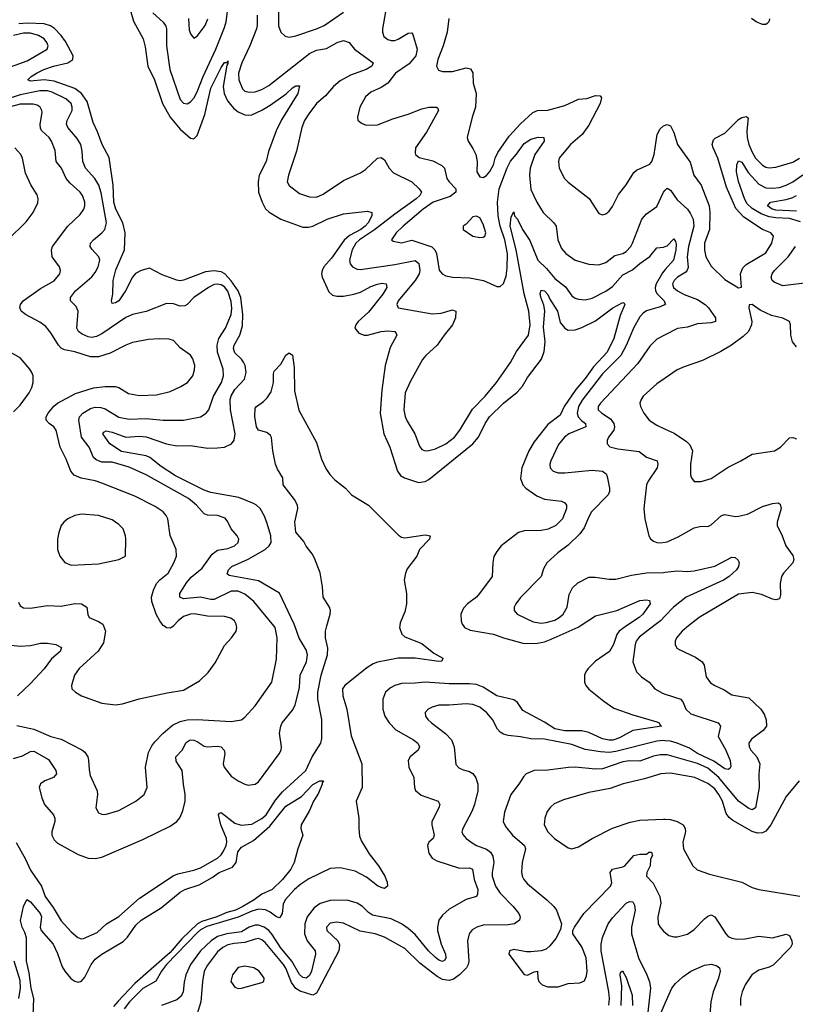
# Model space of a CAD drawing. Header units: inches. Extents: x 1552611 to 1694776, y 811966 to 917215.
# Tile 260 of 549: x 1596207 to 1600764, y 897776 to 903563. Entities that reach past the tile are written whole.
import ezdxf

# ---------------------------------------------------------------- set-up
doc = ezdxf.new("R2010")
doc.units = ezdxf.units.IN
doc.header["$MEASUREMENT"] = 0
for name, color, linetype in [('B5899', 7, 'Continuous'), ('B5990', 7, 'Continuous'), ('B6809', 7, 'Continuous'), ('B6900', 7, 'Continuous')]:
    doc.layers.add(name, color=color, linetype=linetype)

msp = doc.modelspace()

# ---------------------------------------------------------------- linework, layer by layer
at = {"layer": 'B5899', "color": 5}
for points, elevation in [([(1596170, 899220.9), (1596222.8, 899237.2), (1596270, 899262.7), (1596290, 899263.7), (1596375.2, 899215.1), (1596419.2, 899150), (1596422.8, 899130), (1596405.2, 899110), (1596354, 899090), (1596330, 899072.9), (1596322, 899050), (1596336.2, 898990), (1596352.9, 898950), (1596404.7, 898890), (1596413.8, 898870), (1596413.5, 898850), (1596395.9, 898790), (1596396.5, 898770), (1596410, 898742), (1596430, 898724), (1596550, 898655.8), (1596610, 898635.5), (1596650, 898633.6), (1596690, 898640.2), (1596930, 898745), (1597090, 898822.9), (1597129.7, 898850), (1597148.2, 898871.8), (1597166.2, 898913.8), (1597178.4, 898970), (1597179.9, 899010), (1597168.6, 899070), (1597162.2, 899150), (1597125.6, 899205.7), (1597125, 899230), (1597160.8, 899270), (1597184.8, 899315.2), (1597208, 899330), (1597230, 899329.5), (1597250, 899321.4), (1597290, 899293.2), (1597308.7, 899288.7), (1597370, 899293.9), (1597390.1, 899290.1), (1597409, 899269), (1597411.3, 899250), (1597402, 899190), (1597407.3, 899170), (1597450, 899116.9), (1597490, 899089.2), (1597530, 899069.2), (1597550, 899064.2), (1597590, 899070.2), (1597610, 899083.9), (1597732.3, 899247.7), (1597742.3, 899270), (1597744.5, 899290), (1597734, 899370), (1597740.2, 899410), (1597749.9, 899430.1), (1597810, 899504.9), (1597825.7, 899534.3), (1597850, 899639.1), (1597854.4, 899710), (1597892.2, 899790), (1597898.5, 899830), (1597890, 899860.4), (1597847.9, 899927.9), (1597823, 900000)], 920), ([(1596186.2, 898726.2), (1596240.1, 898630), (1596270, 898565.1), (1596335.8, 898470), (1596356.4, 898410), (1596404.5, 898344.5), (1596450, 898267.1), (1596510, 898201.3), (1596547.9, 898167.9), (1596570, 898161.5), (1596582.7, 898162.8), (1596661.5, 898198.5), (1596717.7, 898250), (1596790, 898291.7), (1596910, 898400.1), (1597109.2, 898530.8), (1597136.1, 898543.9), (1597230, 898564.7), (1597270, 898578.6), (1597370, 898634.3), (1597390, 898653.7), (1597403.9, 898676.1), (1597420.5, 898710), (1597424.5, 898730), (1597422, 898750), (1597388.4, 898830), (1597374.4, 898890), (1597380, 898900), (1597390, 898902.7), (1597470, 898841.3), (1597508.2, 898828.2), (1597570, 898835.8), (1597630, 898867.5), (1597654.6, 898890), (1597710, 898976.2), (1597750, 899025.4), (1597888.6, 899150), (1597924.8, 899230), (1597975.9, 899310), (1597981.2, 899338.8), (1597981.8, 899450), (1597958.1, 899570), (1597958.3, 899610), (1597977.6, 899710), (1598014.8, 899830), (1598016.5, 899870), (1598004.2, 899930), (1598003.8, 899970), (1598012, 900000)], 880), ([(1596190, 899414.4), (1596290, 899393.8), (1596390, 899351.1), (1596450, 899335), (1596571.9, 899271.9), (1596590, 899257.6), (1596606.3, 899230), (1596611.2, 899211.2), (1596614.4, 899154.4), (1596621.2, 899121.2), (1596661.6, 899030), (1596663.8, 899010), (1596654.9, 898930), (1596670, 898902), (1596690, 898893), (1596710, 898892.4), (1596790, 898915.8), (1596890, 898970.4), (1596937.6, 899010), (1596956.3, 899050), (1596945.7, 899170), (1596964.5, 899255.5), (1596984.2, 899295.8), (1597001.1, 899318.9), (1597049.8, 899370.2), (1597104.1, 899415.9), (1597150, 899438.5), (1597190, 899447.8), (1597250.2, 899450.2), (1597450, 899438), (1597510, 899448.7), (1597530, 899463.8), (1597589.7, 899530), (1597688.2, 899670), (1597714.8, 899805.2), (1597720.2, 899930), (1597708.2, 899990), (1597700, 900000)], 940), ([(1596698.5, 900000), (1596710.2, 899970), (1596699.7, 899900.3), (1596668.7, 899851.3), (1596557, 899750), (1596528.8, 899710), (1596510.5, 899650), (1596513.4, 899630), (1596534, 899610), (1596570, 899588.5), (1596690, 899546.4), (1596770, 899536.5), (1596810, 899543.1), (1596908.1, 899571.9), (1597072.7, 899607.3), (1597170, 899623.2), (1597262.4, 899677.6), (1597313.4, 899726.6), (1597356, 899784), (1597410, 899884.9), (1597451.6, 899930), (1597478.7, 899970), (1597483, 899990), (1597481, 900000)], 960), ([(1598439.7, 900000), (1598438.4, 899990), (1598452.1, 899952.1), (1598470, 899935.9), (1598570, 899897.2), (1598639.1, 899839.1), (1598692.6, 899810), (1598687, 899793), (1598669.2, 899790.8), (1598530, 899809.9), (1598430, 899809.7), (1598310, 899786.3), (1598283.2, 899776.8), (1598245.7, 899754.3), (1598118.1, 899650), (1598104.2, 899630), (1598105.1, 899590), (1598129.7, 899510), (1598153.5, 899353.5), (1598217.4, 899190), (1598219.2, 899050), (1598183.6, 898970), (1598200.3, 898870), (1598198.6, 898810), (1598204.1, 898764.1), (1598214.7, 898734.7), (1598260.8, 898660.8), (1598314.2, 898590), (1598351.3, 898530), (1598365.1, 898494.9), (1598368.4, 898470), (1598350, 898455.8), (1598330, 898461.8), (1598310, 898472), (1598244.2, 898524.2), (1598177.9, 898557.9), (1598090, 898578.9), (1598030, 898574.6), (1597906.6, 898513.4), (1597858.3, 898481.7), (1597820.8, 898450), (1597766.3, 898390), (1597755.2, 898364.8), (1597749, 898310), (1597734.5, 898285.5), (1597730, 898283.4), (1597710, 898293.9), (1597678.2, 898318.2), (1597651, 898331), (1597610, 898335), (1597570, 898323.6), (1597490, 898287.5), (1597305.8, 898234.2), (1597270, 898214.3), (1597250, 898197.1), (1597070, 898009.2), (1597039.5, 897970), (1597007.5, 897912.5), (1596930, 897868.9), (1596851.2, 897790), (1596820.3, 897750)], 880), ([(1599772.7, 900000), (1599728.8, 899970), (1599714.6, 899950), (1599695.4, 899890), (1599672.4, 899850), (1599590, 899792.2), (1599547.1, 899750), (1599532.3, 899730), (1599525.5, 899710), (1599525.1, 899670), (1599532.5, 899650), (1599550, 899628.6), (1599638, 899558), (1599697.2, 899517.2), (1599810, 899477.4), (1599950, 899436.1), (1599964.2, 899430), (1599971.9, 899411.9), (1599978, 899410), (1599810, 899385.2), (1599730, 899341.4), (1599691.1, 899328.9), (1599670, 899327.9), (1599630, 899336.6), (1599550, 899372.9), (1599510, 899384.2), (1599410, 899384.3), (1599350, 899396.1), (1599290, 899435.3), (1599163.8, 899503.8), (1599130.7, 899550.7), (1599110, 899566.3), (1599010, 899588.9), (1598930, 899640.6), (1598890, 899655.4), (1598850, 899659.7), (1598730, 899659.9), (1598590, 899670.4), (1598530, 899663.2), (1598450, 899661.9), (1598410.1, 899649.9), (1598384.5, 899635.5), (1598356.9, 899610), (1598340.7, 899570), (1598341.2, 899510), (1598352.6, 899470), (1598378.5, 899430), (1598416.5, 899390), (1598520.7, 899330), (1598545.8, 899310), (1598555.3, 899290), (1598547.6, 899270), (1598501.8, 899230), (1598490.2, 899210), (1598494, 899170), (1598522.6, 899110), (1598527.2, 899050), (1598533.1, 899033.1), (1598565.8, 899005.8), (1598666, 898970), (1598675.6, 898950), (1598670.2, 898930), (1598628, 898850), (1598627.3, 898830), (1598641.6, 898770), (1598635.2, 898750), (1598611, 898729), (1598602.2, 898710), (1598610, 898663.8), (1598630, 898634.3), (1598658.5, 898618.5), (1598790, 898575.4), (1598850, 898578.2), (1598866.4, 898570), (1598877.3, 898510), (1598897.6, 898450), (1598897.4, 898422.6), (1598891, 898409), (1598830, 898392.1), (1598730, 898335.4), (1598690, 898300.9), (1598670.1, 898270), (1598661.7, 898230), (1598662.2, 898210), (1598683.1, 898130), (1598708.4, 898070), (1598711.3, 898050), (1598704.1, 898035.9), (1598690, 898028.5), (1598670, 898036.2), (1598650, 898050.9), (1598609.5, 898089.5), (1598530, 898185.9), (1598490, 898221.9), (1598449.8, 898250), (1598390, 898278.9), (1598280.2, 898300.2), (1598255.4, 898315.4), (1598221.5, 898350), (1598190, 898370.5), (1598130, 898387.7), (1598030, 898385.6), (1597971.6, 898368.4), (1597937.1, 898342.9), (1597896.8, 898290), (1597882.7, 898250), (1597880.1, 898190), (1597895, 898150), (1597943, 898090), (1597945.1, 898070), (1597921.5, 897970), (1597910, 897945), (1597890, 897929.9), (1597870, 897933.2), (1597850, 897951), (1597805.9, 898030), (1597738.3, 898110), (1597690, 898187.1), (1597670, 898210.6), (1597642.4, 898230), (1597610, 898240.4), (1597590, 898240.6), (1597555.9, 898230), (1597510, 898202.8), (1597423.6, 898190), (1597370, 898174.2), (1597332.4, 898150), (1597270.1, 898090), (1597211.1, 898010), (1597183, 897950), (1597172.9, 897907.1), (1597167, 897850), (1597156.2, 897823.8), (1597130, 897803.2), (1597040.9, 897770)], 920), ([(1597111, 900000), (1597110, 899998.9), (1597090, 899987.2), (1597070, 899988.2), (1597054.2, 900000)], 960), ([(1598813.8, 900000), (1598820.9, 899990), (1598854.2, 899974.2), (1598990, 899951.3), (1599050, 899929.4), (1599170, 899895.9), (1599250, 899899.6), (1599290, 899907.4), (1599330, 899921.6), (1599487.9, 899992.1), (1599500, 900000)], 920), ([(1599932.1, 900000), (1599846.3, 899933.7), (1599828.7, 899910), (1599822.5, 899890), (1599808.2, 899790), (1599830.4, 899730), (1599860.9, 899700.9), (1599905.5, 899670), (1599938.4, 899630), (1599983.9, 899603.9), (1600000, 899598.8)], 940), ([(1596050, 899899), (1596210, 899880.7), (1596270, 899885.6), (1596330, 899898.6), (1596370, 899899.3), (1596418.8, 899890), (1596452.7, 899872.7), (1596444.2, 899850), (1596394.2, 899805.7), (1596351.5, 899748.5), (1596270, 899661.1), (1596194.4, 899590)], 940), ([(1600000, 899325.2), (1599990, 899326.2), (1599950, 899323.7), (1599710, 899261.2), (1599670, 899255.7), (1599619.3, 899259.3), (1599530, 899274.6), (1599450, 899303.2), (1599290, 899334.5), (1599210, 899336.5), (1599150, 899348.9), (1599076.9, 899356.9), (1599050, 899364.7), (1599030, 899375.8), (1599014.2, 899394.2), (1598985.3, 899450), (1598950.9, 899490), (1598910, 899521.8), (1598870, 899537.5), (1598830, 899542), (1598730, 899533.7), (1598670, 899535.3), (1598630, 899523.5), (1598606, 899510), (1598590, 899492), (1598592, 899470), (1598604.2, 899450), (1598625.7, 899430), (1598708.5, 899368.5), (1598744.2, 899330), (1598758.7, 899290), (1598770, 899186), (1598786.3, 899166.3), (1598813.3, 899153.3), (1598850, 899144.2), (1598870, 899132.4), (1598887.1, 899107.1), (1598898, 899070), (1598899.2, 899030), (1598879.7, 898950), (1598864.1, 898910), (1598810.2, 898810), (1598803.9, 898790), (1598810, 898773.4), (1598830, 898751.5), (1598865.1, 898725.1), (1598890.4, 898710), (1598948.9, 898688.9), (1598973.6, 898670), (1598986.4, 898646.4), (1598992.6, 898610), (1598982.4, 898550), (1598983.5, 898530), (1599003.1, 898470), (1599029.4, 898430), (1599106.9, 898350), (1599138.5, 898310), (1599146.5, 898290), (1599144.2, 898270), (1599113, 898250), (1599076.4, 898243.6), (1598930, 898242), (1598893, 898230), (1598866.2, 898213.8), (1598847.2, 898190), (1598837.7, 898150), (1598846.5, 898030), (1598842.3, 898010), (1598831.1, 897990), (1598791.6, 897948.4), (1598755.5, 897924.5), (1598730, 897916.9), (1598690, 897922.3), (1598659.1, 897939.1), (1598557.9, 898017.9), (1598470, 898104.2), (1598349.6, 898170), (1598295.1, 898190), (1598206.6, 898206.6), (1598110, 898252.5), (1598070, 898258.9), (1598030, 898252.8), (1598009.1, 898230), (1598011.8, 898210), (1598075.6, 898150), (1598085.5, 898125.5), (1598082.2, 898090), (1597960.8, 897859.2), (1597950, 897842.2), (1597930, 897830.7), (1597854, 897854), (1597829.6, 897869.6), (1597803.7, 897903.7), (1597770, 897988), (1597757, 898010), (1597650, 898140.2), (1597630, 898155.9), (1597610, 898162.1), (1597590, 898159.6), (1597530, 898138.9), (1597466.2, 898133.8), (1597430, 898125.5), (1597400.2, 898110), (1597370, 898083.9), (1597310, 898007), (1597291.3, 897970), (1597280.9, 897910), (1597271, 897790), (1597250, 897720.9)], 940), ([(1600000, 899242.7), (1599970, 899242.2), (1599930, 899234.9), (1599850, 899205.7), (1599790, 899206.3), (1599750, 899201.5), (1599630, 899159.9), (1599590, 899157.3), (1599470.9, 899169.1), (1599431.6, 899168.4), (1599310, 899152.5), (1599230.2, 899149.8), (1599183, 899130), (1599166.2, 899113.8), (1599140.3, 899070), (1599092.7, 899010), (1599055.2, 898904.8), (1599046.5, 898850), (1599061, 898821), (1599101.8, 898770), (1599173.4, 898710), (1599177.6, 898690), (1599158.8, 898610), (1599155.5, 898555.5), (1599159.1, 898530), (1599169, 898510), (1599190, 898484.4), (1599303.7, 898390), (1599344.4, 898350), (1599360.4, 898330), (1599390.6, 898250), (1599383.4, 898216.6), (1599356.5, 898163.5), (1599320.6, 898119.4), (1599299.2, 898100.8), (1599270, 898091.3), (1599210, 898084.2), (1599184.7, 898084.7), (1599110, 898098.7), (1599084, 898090), (1599081.6, 898070), (1599170, 897950.8), (1599190, 897947.7), (1599230, 897966.8), (1599250, 897971.3), (1599250.4, 897930), (1599256.3, 897910), (1599276, 897890), (1599310, 897879.5), (1599370, 897878.7), (1599430, 897897.6), (1599498, 897902), (1599525.1, 897914.9), (1599537, 897943), (1599540.9, 897970), (1599534.9, 898050), (1599510, 898114), (1599456, 898190), (1599456, 898210), (1599466, 898230), (1599521.6, 898310), (1599678, 898470), (1599686.6, 898490), (1599675.4, 898550), (1599689.6, 898570), (1599750, 898583.2), (1599761.6, 898590), (1599815.1, 898650), (1599850, 898658.3), (1599890, 898658.8), (1599904, 898670), (1599918, 898670), (1599924.7, 898650), (1599912, 898630), (1599910.8, 898590), (1599892.2, 898550), (1599888.8, 898530), (1599927.8, 898487.8), (1599967, 898410), (1599973.5, 898370), (1599955.2, 898290), (1599958.7, 898250), (1599969.1, 898229.1), (1599990, 898205.5), (1600000, 898197.7)], 960), ([(1600000, 899132.2), (1599973.4, 899130), (1599878.3, 899101.7), (1599751.9, 899071.9), (1599675.3, 899044.7), (1599550, 899020.3), (1599401.7, 898978.3), (1599346.4, 898953.6), (1599324.8, 898935.2), (1599305.2, 898910), (1599292.9, 898870), (1599287.7, 898830), (1599309, 898790), (1599349, 898750), (1599430, 898695.5), (1599450, 898690.4), (1599490, 898702.6), (1599570, 898751.4), (1599690, 898812.3), (1599793.6, 898846.4), (1599850, 898858.5), (1599990, 898863.8), (1600000, 898863.3)], 980), ([(1596285.9, 897710), (1596289.6, 897809.6), (1596274.5, 897870), (1596261.9, 897961.9), (1596247.1, 898030), (1596247, 898167), (1596237.9, 898197.9), (1596220.8, 898230), (1596211.5, 898268.5), (1596229.6, 898350), (1596247.9, 898392.1), (1596270, 898378.4), (1596327, 898310), (1596334.4, 898290), (1596326.9, 898230), (1596332.2, 898210), (1596403.2, 898130), (1596430, 898074.9), (1596457, 897997), (1596472.8, 897970), (1596508, 897928), (1596530, 897911.1), (1596550, 897905.8), (1596570, 897912.9), (1596590, 897935.5), (1596627.2, 898010), (1596650, 898040.5), (1596689, 898070), (1596815.4, 898144.6), (1596839.9, 898170), (1596890, 898240.7), (1596921.5, 898270), (1597037.2, 898342.8), (1597150, 898435.9), (1597177, 898450), (1597261.7, 898478.3), (1597338.3, 898521.7), (1597378, 898550), (1597458.1, 898581.9), (1597478.6, 898610), (1597488.5, 898671.4), (1597510, 898699.3), (1597581.3, 898738.7), (1597676.9, 898823.1), (1597770, 898940.2), (1597861.9, 898998.1), (1597930, 899068.1), (1597970, 899090.3), (1597991.3, 899090), (1597983, 899077), (1597984.4, 899070), (1597962.8, 899017.2), (1597932.4, 898970), (1597910, 898915.3), (1597861, 898830), (1597858, 898810), (1597870.5, 898770), (1597840.7, 898690), (1597819.1, 898610), (1597800.5, 898570), (1597750.3, 898510), (1597690, 898451.5), (1597630, 898424.4), (1597583.6, 898390), (1597517.3, 898350), (1597474.7, 898330), (1597424.3, 898315.7), (1597364.5, 898290), (1597276.9, 898263.1), (1597251.5, 898248.5), (1597159.8, 898160.2), (1597090, 898080.6), (1596882.6, 897897.4), (1596784.5, 897795.5), (1596757.8, 897762.2)], 860), ([(1599668.7, 897771.3), (1599671.8, 897810), (1599668.7, 897850), (1599622.5, 898090), (1599623.4, 898130), (1599630.4, 898169.6), (1599664.7, 898250), (1599690, 898283.8), (1599770, 898370.9), (1599790, 898381), (1599810, 898378.5), (1599819.5, 898359.5), (1599822.2, 898330), (1599801.2, 898230), (1599802.3, 898190), (1599842.6, 898050), (1599892.1, 897950), (1599908, 897908), (1599912, 897870), (1599896.8, 897730)], 940), ([(1596202, 897810), (1596212.6, 897870), (1596210, 897916.9), (1596174.4, 898030)], 880), ([(1599741.1, 897770), (1599745.4, 897885.4), (1599734, 897950), (1599737.5, 897962.5), (1599747.7, 897972.3), (1599770, 897933.4), (1599804.7, 897830), (1599808, 897770)], 920), ([(1599950, 897668.9), (1600000, 897782)], 940)]:
    msp.add_lwpolyline(points, dxfattribs=dict(at, elevation=elevation))
at = {"layer": 'B5899', "color": 5, "elevation": 960}
msp.add_lwpolyline([(1597530, 898000.4), (1597490, 897992.4), (1597456.4, 897950), (1597447.4, 897910), (1597470, 897876.4), (1597490, 897868.8), (1597510, 897870.3), (1597630, 897904), (1597642, 897910), (1597642.7, 897930), (1597614.5, 897970), (1597582.7, 897990)], close=True, dxfattribs=at)
at = {"layer": 'B5990', "color": 5}
for points, elevation in [([(1598368.9, 903688.9), (1598339.1, 903510), (1598338, 903490), (1598345.4, 903465.4), (1598370, 903446.4), (1598390, 903440.2), (1598410, 903441), (1598430, 903447.9), (1598490, 903483.2), (1598510, 903487), (1598517, 903477), (1598542.2, 903390), (1598534.2, 903350), (1598495.6, 903304.4), (1598415, 903250), (1598369.1, 903190), (1598330, 903164.4), (1598270, 903137.4), (1598239.3, 903110), (1598205.3, 903050), (1598190.6, 902990.6), (1598193.7, 902973.7), (1598214.9, 902954.9), (1598243.4, 902943.4), (1598310, 902945.7), (1598399.8, 902980.2), (1598490, 903007.8), (1598570, 903040.1), (1598610, 903049.3), (1598656, 903050), (1598663.4, 903043.4), (1598666.7, 903030), (1598596.9, 902903.1), (1598533, 902810), (1598530, 902781), (1598533.1, 902770), (1598553.9, 902753.9), (1598633.4, 902733.4), (1598686.2, 902706.2), (1598701.8, 902690), (1598717.1, 902630), (1598730.2, 902610), (1598768.5, 902570), (1598769.3, 902550), (1598735.4, 902524.6), (1598636.5, 902490), (1598577.2, 902450), (1598459.8, 902350), (1598419.6, 902310), (1598390.8, 902270), (1598401.3, 902261.3), (1598450, 902252.6), (1598510, 902266.6), (1598628.3, 902228.3), (1598645.9, 902210), (1598655.6, 902190), (1598671.9, 902091.9), (1598689.1, 902069.1), (1598710, 902058), (1598750.2, 902050.2), (1598850, 902046.4), (1598931, 902030), (1599010, 901995.5), (1599030, 901995.5), (1599050, 902013.4), (1599064.1, 902055.9), (1599070, 902102), (1599071.9, 902188.1), (1599057.8, 902270), (1599030.2, 902350), (1599017.7, 902410), (1599014.5, 902490), (1599024.6, 902570), (1599070, 902692.9), (1599090, 902731.5), (1599126.4, 902773.6), (1599170, 902834.8), (1599210, 902861.9), (1599252.1, 902872.1), (1599286, 902870), (1599288.8, 902850), (1599233.6, 902770), (1599205.4, 902690), (1599201.8, 902650), (1599210, 902565.5), (1599245.2, 902490), (1599283.1, 902430), (1599345.2, 902370), (1599359.2, 902350), (1599369.2, 902270), (1599390, 902218.4), (1599416, 902190), (1599470, 902149.2), (1599550, 902126.2), (1599610, 902122.6), (1599650, 902136.2), (1599703.6, 902176.4), (1599750, 902188.7), (1599770, 902201.6), (1599797.4, 902230), (1599807.9, 902250), (1599862.8, 902390), (1599890, 902422), (1599950, 902466.3), (1599990, 902550.4), (1600000, 902561.9)], 960), ([(1596859.3, 903610), (1596875.5, 903555.5), (1596932.5, 903450), (1596944.5, 903404.5), (1596959.6, 903290), (1596998.4, 903210), (1597046.5, 903070), (1597090.6, 902990), (1597150, 902920.1), (1597210, 902867.2), (1597230, 902862.3), (1597250, 902882.4), (1597294.4, 903005.6), (1597330, 903160.7), (1597390, 903281.7), (1597410, 903311.4), (1597427.5, 903312.5), (1597430, 903322), (1597430, 903304), (1597424.7, 903295.3), (1597402.1, 903170), (1597407.4, 903130), (1597427.3, 903087.3), (1597462.9, 903042.9), (1597490, 903022), (1597530, 903005), (1597550, 903001.6), (1597570, 903004.6), (1597630, 903031.4), (1597679.3, 903060.7), (1597772.9, 903127.1), (1597810, 903162.4), (1597830, 903174.7), (1597850, 903174), (1597840.7, 903130), (1597744.9, 902975.1), (1597713.4, 902910), (1597669.1, 902789.1), (1597655.2, 902730), (1597614, 902650), (1597607.2, 902610), (1597610.2, 902550), (1597631, 902490), (1597651.9, 902451.9), (1597671.7, 902431.7), (1597741.3, 902390), (1597870, 902344.3), (1597903.7, 902343.7), (1597930, 902349.1), (1598013.5, 902390), (1598110, 902422.2), (1598250, 902437.4), (1598275.5, 902430), (1598274.9, 902410), (1598253.3, 902370), (1598236.3, 902350), (1598211.6, 902330), (1598144.6, 902295.4), (1598112.5, 902267.5), (1598038.5, 902161.5), (1597993.5, 902110), (1597983.2, 902090), (1597980.5, 902070), (1597984.6, 902050), (1598022.8, 901962.8), (1598044.4, 901944.4), (1598070, 901937.7), (1598110, 901938.9), (1598170, 901950.7), (1598210, 901962.7), (1598270, 901995.4), (1598309.1, 902009.1), (1598334.1, 902014.1), (1598359.3, 902010), (1598363.6, 901990), (1598339.8, 901950), (1598255.2, 901844.8), (1598196.3, 901790), (1598181.6, 901770), (1598176.5, 901750), (1598200.3, 901720.3), (1598230, 901708.4), (1598250, 901708.6), (1598330, 901730.1), (1598370, 901735.4), (1598411.2, 901731.2), (1598419.5, 901719.5), (1598422.4, 901710), (1598384.3, 901635.7), (1598353.5, 901530), (1598334.6, 901385.4), (1598324.8, 901250), (1598346.1, 901130), (1598380.9, 901050), (1598426.4, 900910), (1598444.9, 900884.9), (1598467.4, 900870), (1598550, 900842.4), (1598590, 900848), (1598610, 900860.3), (1598869.2, 901070), (1598901.6, 901110), (1598940.7, 901190), (1598966.9, 901230), (1599050, 901308.9), (1599130, 901374.3), (1599160.5, 901410), (1599190, 901459.7), (1599271.7, 901568.3), (1599287.7, 901612.3), (1599293.4, 901670), (1599283.4, 901756.6), (1599292.1, 901852.1), (1599285.4, 901885.4), (1599268.5, 901931.5), (1599265.3, 901954.7), (1599270, 901973), (1599290, 901968.9), (1599310, 901948.7), (1599321.6, 901921.6), (1599366.1, 901850), (1599382.6, 901782.6), (1599410, 901750.2), (1599430, 901739.2), (1599470, 901739.7), (1599510, 901754), (1599590, 901793.8), (1599691.3, 901870), (1599750, 901900.3), (1599757.8, 901897.8), (1599763.1, 901890), (1599735.4, 901824.6), (1599696.9, 901690), (1599658.5, 901610), (1599577.3, 901522.7), (1599530, 901454.8), (1599473.5, 901390), (1599404.8, 901290), (1599381.4, 901238.6), (1599310, 901183.6), (1599230, 901081.4), (1599198.4, 901030), (1599157.7, 900930), (1599150, 900866.8), (1599162.8, 900830), (1599180.8, 900810), (1599245.5, 900765.5), (1599290, 900745.4), (1599390, 900733.2), (1599410, 900723.8), (1599418.9, 900710), (1599419.1, 900690), (1599396.2, 900630), (1599356.5, 900590), (1599311, 900569), (1599270, 900560.5), (1599170, 900558.6), (1599137.1, 900550), (1599035.8, 900470), (1599010, 900438.4), (1598992.8, 900407.2), (1598986.6, 900373.4), (1598983.2, 900290), (1598908.9, 900190), (1598890, 900169.8), (1598837, 900130), (1598814.6, 900105.4), (1598799.6, 900070), (1598800.2, 900030), (1598806.7, 900010), (1598813.8, 900000)], 920), ([(1596990, 903603.9), (1597050, 903549.2), (1597066, 903526), (1597070.1, 903510), (1597068.9, 903410), (1597088.3, 903270), (1597150, 903093.7), (1597170, 903071.8), (1597190, 903069), (1597210, 903080.2), (1597230, 903102.4), (1597250, 903138.5), (1597284.3, 903230), (1597358.4, 903390), (1597410, 903516.9), (1597420.1, 903550), (1597427.8, 903612.2)], 940), ([(1597199.3, 903570), (1597203.5, 903503.5), (1597210, 903481), (1597230, 903454.8), (1597250, 903467.3), (1597295.8, 903530), (1597311.7, 903568.3)], 960), ([(1597601.6, 903590), (1597602.4, 903530), (1597597.7, 903510), (1597559.7, 903410), (1597512.6, 903310), (1597492.8, 903250), (1597493.5, 903210), (1597516.1, 903156.1), (1597530, 903143.2), (1597557.2, 903137.2), (1597590, 903139.8), (1597630, 903152.9), (1597670, 903177), (1597910, 903364.6), (1597950, 903383.4), (1598010, 903394.8), (1598071.8, 903430), (1598110, 903442), (1598143, 903430), (1598174.9, 903390), (1598283.1, 903310), (1598275.3, 903290), (1598243.1, 903270), (1598150, 903238.2), (1598090, 903204), (1598050.9, 903170), (1598004.5, 903115.5), (1597950.2, 903070), (1597904.7, 903010), (1597879.6, 902970), (1597863.9, 902930), (1597834, 902790), (1597786.2, 902650), (1597779, 902610), (1597790, 902588.4), (1597850, 902542), (1597910, 902521.7), (1597950, 902519.5), (1597990, 902537), (1598110, 902617.2), (1598210, 902662.9), (1598237.6, 902682.4), (1598310, 902749), (1598330, 902753.7), (1598350, 902739.3), (1598377.5, 902690), (1598402.7, 902662.7), (1598510, 902610.2), (1598554, 902570), (1598567.3, 902550), (1598557.6, 902530), (1598536.1, 902510), (1598410, 902419.5), (1598292.4, 902327.6), (1598203, 902270), (1598181.3, 902250), (1598160.3, 902210), (1598144.3, 902150), (1598147.9, 902127.9), (1598162.4, 902110), (1598190, 902097.6), (1598210, 902095.6), (1598410, 902123.9), (1598530, 902148.5), (1598551.9, 902130), (1598558.6, 902090), (1598554.5, 902070), (1598530, 902030.6), (1598431.1, 901910), (1598423.2, 901890), (1598430.2, 901870.2), (1598630, 901834.6), (1598682.2, 901837.8), (1598750, 901858.3), (1598770.2, 901850.2), (1598768, 901810), (1598750.1, 901769.9), (1598700.3, 901710), (1598659.3, 901650), (1598593.7, 901590), (1598574.1, 901565.9), (1598502, 901438), (1598471.8, 901370), (1598463.8, 901270), (1598470.8, 901230.8), (1598482.7, 901202.7), (1598528.3, 901130), (1598555.8, 901055.8), (1598570, 901037), (1598589.3, 901029.3), (1598610, 901030.2), (1598650, 901041.7), (1598710, 901070.1), (1598761.1, 901110), (1598793.6, 901150), (1598866.6, 901273.4), (1598941.6, 901350), (1599007.8, 901430), (1599091.1, 901548.9), (1599126.4, 901613.6), (1599195.8, 901710), (1599205.3, 901770), (1599198.7, 901850), (1599171.2, 901951.2), (1599124.4, 902210), (1599089.3, 902350), (1599094.7, 902405.3), (1599110, 902434), (1599113.8, 902410), (1599131.1, 902391.1), (1599160.6, 902330), (1599204.7, 902264.7), (1599250.1, 902150), (1599301.2, 902101.2), (1599350, 902042.7), (1599412.6, 901992.6), (1599450, 901940.3), (1599470, 901926.4), (1599490, 901919.7), (1599530, 901917.1), (1599570, 901926.6), (1599650, 901967.5), (1599690, 901995.7), (1599750, 902064.3), (1599807, 902093), (1599850, 902129.5), (1599909.4, 902170.6), (1599950, 902222), (1599990, 902226.8), (1600000, 902230.9)], 940), ([(1597727.9, 903607.9), (1597726.8, 903526.8), (1597741.6, 903490), (1597767.4, 903467.4), (1597790, 903461.3), (1597830, 903467.8), (1597951.6, 903510), (1597995.1, 903530), (1598110, 903607.6)], 960), ([(1598727.2, 903570), (1598718.2, 903490), (1598695, 903410), (1598663.5, 903330), (1598655.6, 903290), (1598667.2, 903267.2), (1598690, 903259), (1598750, 903259.7), (1598830, 903280.2), (1598854.7, 903274.7), (1598870, 903250.7), (1598871.1, 903191.1), (1598889.1, 903130), (1598884.7, 903050), (1598864.4, 902990), (1598836.4, 902870), (1598842, 902850), (1598870, 902806), (1598886.4, 902770), (1598893.7, 902730), (1598892.4, 902670), (1598910, 902639.1), (1598930, 902634.9), (1598950, 902647), (1598970, 902670.3), (1598989.8, 902710), (1599000.9, 902750), (1599016.7, 902783.3), (1599082.1, 902877.9), (1599148.5, 902951.5), (1599222.6, 903017.4), (1599250, 903028.8), (1599310, 903031.2), (1599410, 903059.8), (1599490, 903096.6), (1599539.3, 903100.7), (1599590, 903116.8), (1599616.4, 903116.4), (1599624.4, 903104.4), (1599616.8, 903070), (1599550, 902943), (1599511.5, 902888.5), (1599442.8, 902830), (1599376.9, 902750), (1599371.6, 902730), (1599377.3, 902690), (1599408, 902630), (1599430, 902607.9), (1599552.2, 902512.2), (1599610, 902424), (1599630, 902416.3), (1599650, 902423), (1599670, 902438), (1599690, 902464.9), (1599724.9, 902535.1), (1599770, 902592.7), (1599814.2, 902665.8), (1599830, 902679.5), (1599910, 902713.7), (1599920.9, 902730), (1599935.3, 902770), (1599951.9, 902888.1), (1599970, 902922.8), (1599990, 902940.2), (1600000, 902943.9)], 980), ([(1597823, 900000), (1597819.5, 900010), (1597733.5, 900193.5), (1597610, 900265.1), (1597437.4, 900297.4), (1597425.9, 900305.9), (1597433.5, 900330), (1597453.7, 900350), (1597550, 900391.6), (1597649.8, 900450), (1597672.9, 900470), (1597684.4, 900490), (1597682.9, 900530), (1597661.7, 900601.7), (1597645.4, 900645.4), (1597620.3, 900690), (1597598.7, 900710), (1597580.1, 900720.1), (1597494.5, 900754.5), (1597330, 900783.4), (1597290, 900797.7), (1597123.2, 900883.2), (1597038.1, 900938.1), (1596970.6, 900990.6), (1596950, 900999.8), (1596805.5, 901025.5), (1596737, 901070), (1596696.1, 901130), (1596701.2, 901138.8), (1596714.2, 901145.8), (1596750, 901138.3), (1596830, 901110.1), (1596910, 901116), (1596950, 901112.4), (1597070, 901069.6), (1597130, 901058.4), (1597210, 901060.1), (1597310, 901045.3), (1597370, 901045.9), (1597410, 901051.1), (1597451.1, 901070), (1597467.4, 901092.6), (1597472.9, 901130), (1597445.8, 901270), (1597443.3, 901330), (1597448.4, 901351.6), (1597470, 901388.8), (1597528, 901450), (1597536.9, 901490), (1597530.7, 901530), (1597521.8, 901550), (1597510, 901567.4), (1597470, 901606.2), (1597462.2, 901630), (1597466.5, 901650), (1597500.6, 901710), (1597515, 901764.9), (1597517.7, 901830), (1597506.3, 901930), (1597490.9, 901970), (1597450, 902028.6), (1597411.6, 902070), (1597390, 902080.8), (1597350, 902086.6), (1597298.9, 902081.1), (1597170, 902032.8), (1597150, 902029.1), (1597130, 902031.6), (1597044.5, 902064.5), (1596970, 902102.4), (1596920.5, 902090), (1596888.1, 902071.9), (1596870.2, 902050), (1596828.9, 901970), (1596790, 901911.8), (1596770, 901898.7), (1596750, 901895.3), (1596746.3, 901910), (1596754.7, 901950), (1596756, 902030), (1596772.2, 902092.2), (1596823.2, 902210), (1596827.4, 902310), (1596812.9, 902370), (1596771.8, 902450), (1596760.1, 902490), (1596756.6, 902590), (1596733.1, 902753.1), (1596691.4, 902830), (1596665, 902905), (1596639.3, 902959.3), (1596602.7, 903082.7), (1596570.2, 903130.2), (1596530, 903158.4), (1596410, 903201.8), (1596350, 903209.5), (1596270, 903201.5), (1596254, 903210), (1596274.3, 903230), (1596305.4, 903250), (1596349.7, 903270), (1596405.6, 903290), (1596489.4, 903310.6), (1596518.5, 903330), (1596521.2, 903350), (1596475.1, 903435.1), (1596450.7, 903470.7), (1596412, 903512), (1596387.7, 903527.7), (1596350, 903538.5), (1596250, 903542.1), (1596200.9, 903539.1)], 920), ([(1596110, 903271), (1596250, 903322), (1596368.5, 903390), (1596374, 903410), (1596366.3, 903430), (1596350.7, 903450), (1596318, 903470), (1596270, 903483.5), (1596230, 903483.6), (1596170, 903470.5)], 940), ([(1597700, 900000), (1597583, 900143), (1597530, 900186.3), (1597490, 900203.9), (1597450, 900204.7), (1597350, 900156.2), (1597330, 900156.1), (1597270, 900169.6), (1597170, 900160.2), (1597147.1, 900170), (1597147.1, 900190), (1597186.2, 900253.8), (1597213.8, 900286.2), (1597279.7, 900340.3), (1597337.3, 900422.7), (1597370, 900444.8), (1597430, 900455.5), (1597469.6, 900470), (1597491.1, 900490), (1597493.7, 900510), (1597485.1, 900530), (1597449.7, 900570), (1597430, 900612.7), (1597413.8, 900633.8), (1597370, 900649.7), (1597310, 900650.7), (1597290, 900659.3), (1597246.5, 900710), (1597199.3, 900750), (1596950, 900888.2), (1596850, 900932.5), (1596750, 900962.2), (1596690, 900962.6), (1596655.8, 900975.7), (1596639.8, 900990), (1596614.3, 901050), (1596569.9, 901109.9), (1596554.6, 901210), (1596558.2, 901230), (1596578.2, 901250), (1596622.9, 901277.1), (1596650, 901285.2), (1596684, 901284), (1596710, 901276.6), (1596790, 901227.5), (1596850, 901214.6), (1596950, 901220.1), (1597050, 901209.3), (1597170, 901210.2), (1597270, 901229.1), (1597302.9, 901250), (1597317.7, 901270), (1597345.7, 901350), (1597392.4, 901430), (1597404.5, 901470), (1597401.5, 901510), (1597368.8, 901608.8), (1597367, 901650), (1597376.9, 901690), (1597416.3, 901750), (1597449.9, 901830.1), (1597453.5, 901866.5), (1597450, 901906.6), (1597430, 901968.1), (1597410, 901992.5), (1597390, 902005), (1597370, 902009.2), (1597350, 902005.9), (1597316.1, 901990), (1597230, 901930.6), (1597191.1, 901888.9), (1597177.7, 901882.3), (1597150, 901880.5), (1597110, 901893.5), (1597070, 901895.9), (1596950, 901847.9), (1596870, 901830.5), (1596830, 901813.3), (1596690, 901717.3), (1596658.7, 901701.3), (1596630, 901696.1), (1596610, 901699), (1596574, 901714), (1596552.4, 901730), (1596542.4, 901750), (1596549.8, 901850), (1596538.5, 901878.5), (1596506.3, 901910), (1596506, 901930), (1596534.5, 901970), (1596630, 902052.8), (1596650, 902076.9), (1596667.7, 902110), (1596676.8, 902150), (1596671.6, 902170), (1596630, 902215.1), (1596621.4, 902230), (1596623.8, 902250), (1596639.8, 902270), (1596689.8, 902310), (1596706.2, 902330), (1596717.7, 902370), (1596686.4, 902546.4), (1596672.5, 902590), (1596648.5, 902630), (1596592.7, 902690), (1596578, 902730), (1596574.7, 902790), (1596565.4, 902830), (1596544.7, 902864.7), (1596489.1, 902930), (1596482.6, 902950), (1596485.7, 902970), (1596514.5, 903030), (1596515.7, 903050), (1596508.4, 903070), (1596477.5, 903097.5), (1596397.8, 903137.8), (1596370, 903145.6), (1596324.9, 903144.9), (1596210, 903121.4), (1596090, 903081.6)], 940), ([(1597054.2, 900000), (1597050, 900003.1), (1597029.5, 900029.5), (1597009.4, 900069.4), (1596983.8, 900143.8), (1596982, 900170), (1596993.1, 900210), (1597011.3, 900248.7), (1597030, 900271.1), (1597078.8, 900310), (1597112.8, 900370), (1597128.5, 900410), (1597125.4, 900450), (1597090.9, 900530.9), (1597076.4, 900630), (1597067.3, 900650), (1597050.5, 900670.5), (1597002.8, 900702.8), (1596882.7, 900762.7), (1596690, 900838.9), (1596650, 900852.3), (1596569, 900869), (1596526.5, 900886.5), (1596506.4, 900910), (1596480.6, 900980.6), (1596444.6, 901050), (1596421.8, 901150), (1596407.4, 901170), (1596379.2, 901190), (1596362.6, 901210), (1596363, 901230), (1596374.4, 901250), (1596407.5, 901292.5), (1596429.9, 901310.1), (1596534.1, 901365.9), (1596641.3, 901398.7), (1596708.2, 901408.2), (1596768.2, 901408.2), (1596790, 901400.9), (1596845.3, 901365.3), (1596910, 901353.7), (1597010, 901358.9), (1597090, 901377.8), (1597153.6, 901406.4), (1597193.3, 901430), (1597223.5, 901470), (1597234.3, 901505.7), (1597235.4, 901530), (1597224.2, 901570), (1597210, 901592), (1597150, 901634.5), (1597110, 901677), (1597086, 901686), (1597028.3, 901688.3), (1596963.3, 901683.3), (1596870, 901666.2), (1596830, 901650.9), (1596737.6, 901602.4), (1596670, 901582), (1596622.7, 901582.7), (1596530, 901610.7), (1596470, 901622.2), (1596450, 901633.3), (1596434.2, 901650), (1596390, 901723.6), (1596359.6, 901759.6), (1596326.1, 901786.1), (1596241.3, 901830), (1596214.8, 901850), (1596208, 901872), (1596212, 901890), (1596227.6, 901910), (1596330, 901983.7), (1596410, 902028.4), (1596442.3, 902070), (1596447.1, 902090), (1596441.7, 902110), (1596396.8, 902170), (1596394, 902210), (1596399.8, 902230), (1596489.8, 902350), (1596562.6, 902417.4), (1596582.9, 902450), (1596589, 902470), (1596589.8, 902490.2), (1596576.8, 902530), (1596561.4, 902550), (1596502.6, 902602.6), (1596480.7, 902630), (1596451.6, 902690), (1596420.3, 902730), (1596414.7, 902794.7), (1596393.6, 902850), (1596380.3, 902870), (1596337.4, 902910), (1596330, 902924.2), (1596326.5, 902950), (1596338, 903018), (1596337.4, 903030), (1596327.1, 903050), (1596310, 903060.7), (1596286.5, 903066.5), (1596210, 903066.2), (1596130, 903044.6)], 960), ([(1596137.6, 902270), (1596245, 902375), (1596286.9, 902430), (1596313.9, 902486.1), (1596315.4, 902510), (1596310, 902533.2), (1596272.8, 902592.8), (1596241.7, 902661.7), (1596224, 902750), (1596212.8, 902770), (1596178, 902810)], 980), ([(1600000, 902094.7), (1599984, 902076), (1599946.3, 902010), (1599940.5, 901990), (1599942.9, 901970), (1599952.2, 901952.2), (1599992.4, 901910), (1600000, 901892.9)], 940), ([(1600000, 901889.4), (1599970, 901875.5), (1599890, 901852.5), (1599870, 901839.3), (1599850, 901816.4), (1599812.6, 901750), (1599770.7, 901649.3), (1599739.5, 901590), (1599630, 901481.4), (1599512, 901328), (1599490.1, 901290), (1599481.8, 901250), (1599488, 901230), (1599507.2, 901207.2), (1599530.2, 901190), (1599532.6, 901170), (1599433.4, 901130), (1599407.9, 901110), (1599373.4, 901066.6), (1599327.1, 900970), (1599322, 900950), (1599324.2, 900930), (1599341.6, 900910), (1599370, 900899.1), (1599410, 900899.3), (1599570, 900916), (1599630.6, 900910), (1599653.1, 900893.1), (1599658.6, 900878.6), (1599672.3, 900810), (1599672.3, 900790), (1599664.9, 900770), (1599567.2, 900670), (1599550, 900641.6), (1599523.8, 900576.2), (1599498.5, 900541.5), (1599430, 900474), (1599368.5, 900430), (1599303, 900370), (1599284.4, 900335.6), (1599270.4, 900290), (1599150, 900167.6), (1599122, 900130), (1599112.4, 900110), (1599112.7, 900090), (1599130.4, 900070), (1599224.5, 900024.5), (1599270, 900016.6), (1599299.5, 900020.5), (1599350, 900034.6), (1599376.8, 900050), (1599399.3, 900070), (1599422.8, 900110), (1599434.8, 900185.2), (1599455.4, 900224.6), (1599486, 900254), (1599550, 900285.8), (1599587, 900287), (1599670, 900274.3), (1599710, 900274.9), (1599800.8, 900299.2), (1599890, 900311.8), (1599990, 900314), (1600000, 900315.2)], 940), ([(1600000, 901710.7), (1599950, 901684.7), (1599910, 901645.1), (1599838.1, 901541.9), (1599619.2, 901310), (1599605.2, 901290), (1599605.5, 901270), (1599626.5, 901250), (1599677, 901217), (1599697.6, 901190), (1599702.4, 901170), (1599697.1, 901150), (1599665.5, 901110), (1599658.3, 901090), (1599658.7, 901070), (1599673.4, 901053.4), (1599720.8, 901040.8), (1599846.1, 901026.1), (1599890, 900992.8), (1599952.9, 900970), (1599956.5, 900950), (1599952.6, 900930), (1599899.1, 900850), (1599890.2, 900830), (1599873.4, 900690), (1599879.5, 900630), (1599902.6, 900530), (1599912.5, 900512.5), (1599930, 900498.7), (1599950, 900490.3), (1599969.1, 900489.1), (1600000, 900493.3)], 960), ([(1596170, 901259.1), (1596210, 901298), (1596261.6, 901370), (1596278.2, 901401.8), (1596286.6, 901430), (1596285.1, 901470), (1596277.4, 901490), (1596265.6, 901510), (1596210, 901575.6), (1596130, 901620.5)], 980), ([(1598012, 900000), (1598031.2, 900070), (1598032.9, 900090), (1598026.1, 900110), (1597989.9, 900170), (1597985.5, 900230), (1597971.8, 900311.8), (1597938.1, 900398.1), (1597924.5, 900424.5), (1597890, 900469.5), (1597876.6, 900496.6), (1597830, 900551.2), (1597823.4, 900610), (1597841.7, 900690), (1597838.5, 900710), (1597822.2, 900742.2), (1597754.4, 900830), (1597753.4, 900870), (1597721.2, 900921.2), (1597709.9, 900949.9), (1597693.6, 901030), (1597687, 901107), (1597680, 901120), (1597657.9, 901137.9), (1597609.9, 901150), (1597597.7, 901170), (1597589.1, 901230.9), (1597590, 901279.5), (1597597.3, 901290), (1597640.2, 901319.8), (1597660, 901340), (1597683.8, 901376.2), (1597698, 901430), (1597698, 901482), (1597702.5, 901497.5), (1597741.5, 901538.5), (1597770, 901591.3), (1597790, 901604.7), (1597810, 901592), (1597819.7, 901519.7), (1597821.8, 901381.8), (1597847.3, 901267.3), (1597950, 901078), (1597981, 900981), (1598006, 900926), (1598028.9, 900890), (1598059, 900859), (1598120.5, 900810), (1598156.3, 900770), (1598255.5, 900710), (1598433, 900533), (1598450, 900521), (1598470, 900517.3), (1598590, 900535.3), (1598618, 900530), (1598615.5, 900510), (1598555.8, 900450), (1598539.6, 900410), (1598484.3, 900335.7), (1598472.7, 900310), (1598465.2, 900270), (1598480.2, 900190), (1598480.2, 900130), (1598470, 900082), (1598442, 900018), (1598439.7, 900000)], 880), ([(1600000, 901456.9), (1599950, 901422.7), (1599870.3, 901350), (1599857.4, 901330), (1599850.4, 901310), (1599854, 901290), (1599874.4, 901250), (1599906, 901210), (1599950, 901180.3), (1600000, 901157)], 980), ([(1599500, 900000), (1599590, 900059.2), (1599715.1, 900090), (1599849.9, 900150.1), (1599890, 900153.4), (1599906.8, 900150), (1599911.3, 900130), (1599868.3, 900070), (1599846, 900050), (1599772.7, 900000)], 920), ([(1596199.9, 900139.9), (1596210, 900117.3), (1596230, 900105.7), (1596270, 900103.6), (1596370, 900120.8), (1596450, 900115.6), (1596530, 900132.1), (1596570, 900130.2), (1596602, 900110), (1596608.1, 900068.1), (1596615.5, 900050), (1596670, 900026.7), (1596694.6, 900010), (1596698.5, 900000)], 960), ([(1597481, 900000), (1597478.9, 900010), (1597469.6, 900030), (1597446.6, 900046.6), (1597410, 900054.6), (1597310, 900057.2), (1597231.9, 900071.9), (1597209.8, 900069.8), (1597170, 900054.5), (1597138.2, 900030), (1597111, 900000)], 960), ([(1600000, 900060.1), (1599970.9, 900030), (1599932.1, 900000)], 940)]:
    msp.add_lwpolyline(points, dxfattribs=dict(at, elevation=elevation))
at = {"layer": 'B5990', "color": 5, "elevation": 980}
for points in [[(1598890, 902409), (1598870, 902404), (1598830, 902362), (1598812, 902350), (1598812, 902330), (1598870, 902290.7), (1598910, 902282.4), (1598930, 902284.4), (1598939.3, 902290), (1598945.1, 902310), (1598930, 902361.2), (1598910, 902399)], [(1596570, 900657.2), (1596530.2, 900649.8), (1596490, 900629.6), (1596465.5, 900610), (1596450.4, 900590), (1596436.9, 900550), (1596429, 900510), (1596428.8, 900450), (1596443, 900410), (1596472.8, 900372.8), (1596510, 900357.4), (1596670, 900364.9), (1596789.2, 900390.8), (1596828, 900410), (1596829.6, 900510.4), (1596827.8, 900530), (1596814.3, 900570), (1596790, 900596.9), (1596750, 900622.7), (1596670, 900649.7)]]:
    msp.add_lwpolyline(points, close=True, dxfattribs=at)
at = {"layer": 'B6809', "color": 5}
for points, elevation in [([(1600136, 900000), (1600098.3, 899970), (1600066, 899930), (1600058, 899910), (1600057, 899890), (1600068.4, 899870), (1600080.6, 899860.6), (1600176.4, 899816.4), (1600216.3, 899790), (1600228.6, 899768.6), (1600240.7, 899700.7), (1600266.4, 899666.4), (1600290.7, 899650), (1600345.2, 899625.2), (1600390, 899594.4), (1600490, 899577.4), (1600560.4, 899510), (1600580.5, 899480.5), (1600592.3, 899447.7), (1600594, 899410), (1600575.1, 899384.9), (1600506.2, 899333.8), (1600491.6, 899310), (1600492.6, 899290), (1600502.4, 899270), (1600538, 899230), (1600554.7, 899190), (1600549.4, 899130), (1600550.8, 899050), (1600530.1, 898930), (1600510, 898918.5), (1600490, 898927.5), (1600430, 898969.4), (1600314.5, 899110), (1600250, 899163.5), (1600190, 899192.3), (1600010, 899242.9), (1600000, 899242.7)], 960), ([(1600000, 899598.8), (1600090.5, 899570.5), (1600105.7, 899550), (1600119.7, 899510), (1600150, 899483.2), (1600310.3, 899430), (1600324.6, 899410), (1600310.2, 899350), (1600354.2, 899274.2), (1600380.6, 899210), (1600385.7, 899174.3), (1600378.8, 899161.2), (1600370, 899156.8), (1600350, 899160.8), (1600285.2, 899205.2), (1600189.2, 899249.3), (1600141.6, 899281.6), (1600070, 899311.1), (1600030, 899322.2), (1600000, 899325.2)], 940), ([(1600785.5, 899090), (1600710, 898997.6), (1600619.8, 898830), (1600590, 898794.6), (1600570, 898783.2), (1600541.7, 898781.7), (1600510, 898792.4), (1600396.7, 898856.7), (1600374.4, 898874.4), (1600357.9, 898897.9), (1600336.6, 898970), (1600314.9, 899010), (1600290, 899041.9), (1600250, 899074.6), (1600173.6, 899110), (1600030, 899134.8), (1600000, 899132.2)], 980), ([(1600000, 898863.3), (1600030, 898861.8), (1600070, 898850.2), (1600104.6, 898830), (1600116.5, 898810), (1600118.8, 898790), (1600103.8, 898730), (1600107.1, 898690), (1600162.3, 898590), (1600186.6, 898566.6), (1600260.3, 898540.3), (1600450, 898494.9), (1600510, 898462), (1600550, 898450.5), (1600790, 898412.1)], 980), ([(1600000, 898197.7), (1600021.2, 898181.2), (1600050, 898172.2), (1600070, 898172.2), (1600130, 898188.7), (1600170, 898215.8), (1600230, 898279), (1600250, 898293.8), (1600270, 898301.1), (1600291, 898291), (1600354.9, 898190), (1600370, 898174.9), (1600390, 898164.5), (1600419.3, 898159.3), (1600470, 898161.3), (1600550, 898176.8), (1600630, 898167.6), (1600710, 898188.8), (1600730, 898180.5), (1600744.2, 898150), (1600744.6, 898130), (1600736, 898110), (1600633.9, 898006.1), (1600610, 897994.6), (1600550, 897977.4), (1600508.9, 897950), (1600469.1, 897890), (1600451.4, 897850), (1600442.6, 897810), (1600441.6, 897770)], 960), ([(1600000, 897782), (1600038.9, 897870), (1600060.7, 897899.3), (1600102.4, 897937.6), (1600149.4, 897970.6), (1600230, 898006.7), (1600271.3, 898011.3), (1600302.3, 898002.3), (1600319.3, 897990), (1600321.7, 897970), (1600312.8, 897930), (1600281.6, 897850), (1600266.8, 897790), (1600260.2, 897690)], 940)]:
    msp.add_lwpolyline(points, dxfattribs=dict(at, elevation=elevation))
at = {"layer": 'B6900', "color": 5}
for points, elevation in [([(1600612.3, 903567.7), (1600608.8, 903550), (1600599.2, 903540.8), (1600590, 903535.5), (1600570, 903534.9), (1600533.5, 903550), (1600505.6, 903570)], 980), ([(1600000, 902943.9), (1600010, 902947.6), (1600030, 902939.5), (1600050, 902900.4), (1600071.1, 902830), (1600145.9, 902725.9), (1600168.4, 902650), (1600211.2, 902590), (1600257, 902470), (1600262.2, 902430), (1600259.2, 902330), (1600230.1, 902250), (1600229.5, 902209.5), (1600237.7, 902170), (1600270, 902115.3), (1600350, 902035.5), (1600430, 901986.8), (1600448.4, 901991.6), (1600442.4, 902070), (1600454.9, 902105.1), (1600475.9, 902124.1), (1600590, 902193.4), (1600626.2, 902250), (1600636, 902290), (1600620.9, 902310), (1600570, 902330.6), (1600461.9, 902401.9), (1600413.6, 902453.6), (1600358.6, 902578.6), (1600308.6, 902750), (1600281.6, 902810), (1600275.8, 902830), (1600282.2, 902857.8), (1600292.5, 902867.5), (1600350, 902896.6), (1600430, 902977.6), (1600450, 902988.6), (1600475.2, 902995.2), (1600487.3, 902987.3), (1600478.8, 902910), (1600481.7, 902870), (1600491.5, 902830), (1600510, 902783.9), (1600529.5, 902750), (1600570, 902708.5), (1600590, 902696.5), (1600610, 902692.1), (1600650, 902696.5), (1600750, 902726), (1600788.3, 902750)], 980), ([(1600794.7, 902374.7), (1600730, 902394.5), (1600650, 902398), (1600610, 902405), (1600563.2, 902423.2), (1600510, 902454.1), (1600481.5, 902481.5), (1600466.7, 902506.7), (1600430, 902612.4), (1600417.5, 902670), (1600419.9, 902710), (1600430, 902734), (1600450, 902726.2), (1600486, 902666), (1600550, 902596.4), (1600590, 902575), (1600630, 902572.7), (1600670, 902577.6), (1600710.8, 902590), (1600750, 902610.1), (1600808.9, 902651.1)], 960), ([(1600000, 902561.9), (1600010, 902573.4), (1600030, 902560.4), (1600070, 902503.6), (1600130, 902449.2), (1600146.1, 902426.1), (1600162.7, 902390), (1600166.7, 902350), (1600135.3, 902230), (1600128.5, 902170), (1600133.5, 902106.5), (1600129.2, 902090.8), (1600120.1, 902079.9), (1600072.3, 902050), (1600052, 902030), (1600042.5, 902010), (1600043.9, 902003.9), (1600047.7, 901990), (1600071.1, 901970), (1600110, 901948.7), (1600190, 901919.2), (1600235, 901890), (1600253.9, 901870), (1600294.3, 901810), (1600294.4, 901790), (1600270, 901781.6), (1600190, 901775.9), (1600130, 901756.5), (1600072, 901748), (1600000, 901710.7)], 960), ([(1600770, 902437.8), (1600650, 902444.3), (1600627.4, 902450), (1600600.3, 902470), (1600618.4, 902490), (1600710, 902506.2), (1600750, 902517.8), (1600771.6, 902530)], 940), ([(1600000, 902230.9), (1600010, 902235), (1600050, 902275.5), (1600060, 902260), (1600063.8, 902243.8), (1600062.1, 902210), (1600047.3, 902150), (1600000, 902094.7)], 940), ([(1600850, 902018.7), (1600690, 901999.8), (1600640.3, 902020.3), (1600628.7, 902030), (1600622.5, 902050), (1600627.5, 902070), (1600640.6, 902090), (1600721.3, 902170), (1600765.2, 902230)], 960), ([(1600000, 901892.9), (1600001.3, 901890), (1600000, 901889.4)], 940), ([(1600770, 901639.8), (1600746.9, 901670), (1600737, 901710), (1600736.1, 901770), (1600729.6, 901790), (1600690, 901809.7), (1600624.2, 901824.2), (1600556.9, 901856.9), (1600510, 901889), (1600492, 901888), (1600491.1, 901868.9), (1600507.4, 901790), (1600506, 901770), (1600488.4, 901731.6), (1600458, 901702), (1600389.1, 901650.9), (1600327.1, 901612.9), (1600219, 901561), (1600110, 901523.1), (1600070, 901504.7), (1600000, 901456.9)], 980), ([(1600000, 901157), (1600052.5, 901132.5), (1600123.9, 901083.9), (1600144.7, 901064.7), (1600159, 901030), (1600147.7, 900950), (1600148.9, 900888.9), (1600153, 900870), (1600170, 900848.2), (1600210, 900848.7), (1600270, 900866.3), (1600370, 900933.8), (1600444.5, 900970), (1600510, 901010.6), (1600642, 901030), (1600676, 901050), (1600730, 901105.5), (1600750, 901108.4), (1600770, 901100.4)], 980), ([(1600000, 900493.3), (1600010, 900494.7), (1600075.3, 900524.7), (1600170, 900577.1), (1600210, 900587.3), (1600250, 900584), (1600270, 900593.4), (1600330.8, 900649.2), (1600350, 900654.6), (1600410, 900643.8), (1600430, 900645), (1600482.3, 900657.7), (1600570, 900701.8), (1600630, 900719.6), (1600663.8, 900723.8), (1600675.6, 900715.6), (1600681.1, 900690), (1600657.7, 900610), (1600658, 900590), (1600686.4, 900530), (1600708.2, 900470), (1600750, 900414), (1600754.9, 900390), (1600748.8, 900370), (1600693.8, 900310), (1600682.6, 900290), (1600675.6, 900250), (1600677.2, 900182.8), (1600670, 900159), (1600650, 900154), (1600630, 900158), (1600564.2, 900184.2), (1600510, 900196.4), (1600430, 900186.2), (1600198.9, 900050), (1600136, 900000)], 960), ([(1600000, 900315.2), (1600070, 900323.2), (1600130, 900320.1), (1600170, 900323.6), (1600290, 900351.8), (1600390, 900403.8), (1600410, 900403), (1600427.2, 900387.2), (1600434, 900370), (1600430.2, 900350), (1600418, 900330), (1600375.2, 900290), (1600342.6, 900270), (1600122, 900170), (1600048.2, 900110), (1600000, 900060.1)], 940)]:
    msp.add_lwpolyline(points, dxfattribs=dict(at, elevation=elevation))

doc.saveas('drawing.dxf')
